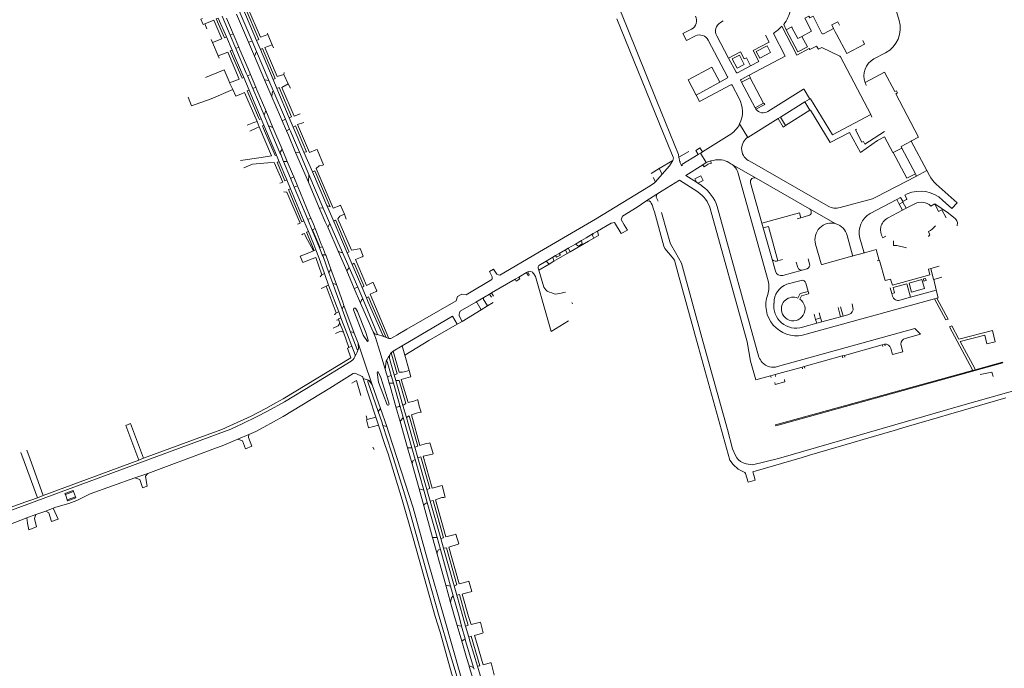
# Model space of a CAD drawing. Extents: x 145000 to 155000, y 457500 to 470000.
# Tile 380 of 548: x 148480 to 148992, y 466973 to 467311. Entities that reach past the tile are written whole.
import ezdxf

# ---------------------------------------------------------------- set-up
doc = ezdxf.new("R2010")
doc.units = 0
doc.header["$LTSCALE"] = 0.2
doc.header["$MEASUREMENT"] = 0
doc.layers.add('kant verharding', color=252, linetype='Continuous', lineweight=0)

msp = doc.modelspace()

# ---------------------------------------------------------------- linework, layer by layer
at = {"layer": 'kant verharding', "lineweight": 0}
for p, q in [((148937.42, 467310.12), (148929.71, 467336.24)), ((148593.92, 467315.2), (148600.7, 467299.27)), ((148602.95, 467299.75), (148595.85, 467316.49)), ((148605.06, 467301.36), (148598.23, 467316.99)), ((148580.77, 467310.31), (148576.01, 467308.36)), ((148584.93, 467300.65), (148580.77, 467310.31)), ((148582.99, 467311.39), (148587.23, 467301.57)), ((148584.97, 467312.3), (148589.16, 467302.44)), ((148587.33, 467311.3), (148589.93, 467305.17)), ((148598.75, 467298.81), (148592.56, 467313.39)), ((148844.39, 467309.03), (148845.91, 467309.85)), ((148576.01, 467308.36), (148577, 467305.7)), ((148589.93, 467305.17), (148590.78, 467303.18)), ((148877.37, 467307.94), (148878.68, 467305.33)), ((148898.38, 467303.34), (148903.29, 467305.98)), ((148904.22, 467304.2), (148903.29, 467305.98)), ((148904.22, 467304.2), (148904.86, 467303)), ((148579.33, 467300.24), (148580.05, 467298.64)), ((148580.05, 467298.64), (148584.93, 467300.65)), ((148587.23, 467301.57), (148590.19, 467294.72)), ((148589.16, 467302.44), (148590.78, 467303.18)), ((148589.16, 467302.44), (148592.11, 467295.51)), ((148590.78, 467303.18), (148593.75, 467296.18)), ((148598.75, 467298.81), (148600.7, 467299.27)), ((148600.7, 467299.27), (148602.98, 467293.92)), ((148604.92, 467295.1), (148602.95, 467299.75)), ((148608.83, 467302.86), (148605.06, 467301.36)), ((148608.83, 467302.86), (148608.58, 467303.51)), ((148611.14, 467297.48), (148608.83, 467302.86)), ((148848.67, 467290.58), (148842.49, 467302.18)), ((148582.98, 467291.64), (148580.05, 467298.64)), ((148593.75, 467296.18), (148592.11, 467295.51)), ((148592.11, 467295.51), (148597.53, 467282.77)), ((148593.75, 467296.18), (148594.29, 467294.91)), ((148594.29, 467294.91), (148598.52, 467284.92)), ((148601.85, 467291.58), (148598.75, 467298.81)), ((148601.85, 467291.58), (148602.98, 467293.92)), ((148602.98, 467293.92), (148609.36, 467278.94)), ((148611.52, 467279.45), (148604.92, 467295.1)), ((148607.26, 467296.03), (148611.14, 467297.48)), ((148613.61, 467280.91), (148607.26, 467296.03)), ((148611.73, 467295.85), (148611.14, 467297.48)), ((148587.9, 467293.57), (148582.98, 467291.64)), ((148583.55, 467290.51), (148582.98, 467291.64)), ((148593.91, 467279.58), (148587.9, 467293.57)), ((148607.14, 467279.21), (148601.85, 467291.58)), ((148848.67, 467290.58), (148852.63, 467283.15)), ((148922.62, 467261.12), (148906.93, 467291.22)), ((148924.33, 467290.12), (148930.41, 467293.3)), ((148576.28, 467280.52), (148586.03, 467284.48)), ((148586.03, 467284.48), (148588.61, 467278.4)), ((148598.52, 467284.92), (148599.77, 467282)), ((148853.3, 467282.94), (148860.09, 467286.54)), ((148588.61, 467278.4), (148588.92, 467277.66)), ((148588.92, 467277.66), (148593.91, 467279.58)), ((148596.27, 467280.41), (148599.01, 467273.92)), ((148597.53, 467282.77), (148598.17, 467281.27)), ((148598.17, 467281.27), (148599.77, 467282)), ((148598.17, 467281.27), (148600.93, 467274.76)), ((148599.77, 467282), (148602.54, 467275.47)), ((148607.14, 467279.21), (148609.36, 467278.94)), ((148610.95, 467270.32), (148607.14, 467279.21)), ((148609.36, 467278.94), (148611.61, 467273.67)), ((148613.5, 467274.74), (148611.52, 467279.45)), ((148617.09, 467282.09), (148613.61, 467280.91)), ((148617.24, 467283.04), (148617.09, 467282.09)), ((148617.09, 467282.09), (148619.34, 467277.21)), ((148855.4, 467277.95), (148854.95, 467278.77)), ((148855.16, 467279.43), (148859.36, 467281.64)), ((148855.4, 467277.95), (148859.84, 467280.33)), ((148859.84, 467280.33), (148866.9, 467267.1)), ((148590.58, 467274.15), (148588.92, 467277.66)), ((148590.58, 467274.15), (148592.08, 467270.77)), ((148599.01, 467273.92), (148605.33, 467258.93)), ((148602.54, 467275.47), (148600.93, 467274.76)), ((148600.93, 467274.76), (148606.86, 467260.78)), ((148602.54, 467275.47), (148603.16, 467274)), ((148603.16, 467274), (148607.73, 467263.21)), ((148611.61, 467273.67), (148617.99, 467258.7)), ((148619.93, 467259.53), (148613.5, 467274.74)), ((148616.04, 467275.33), (148619.34, 467277.21)), ((148622.45, 467260.27), (148616.04, 467275.33)), ((148619.34, 467277.21), (148620.64, 467274.98)), ((148831.78, 467271.33), (148844.06, 467278.07)), ((148850.53, 467276.43), (148854.18, 467269.52)), ((148855.4, 467277.95), (148862.45, 467264.7)), ((148596.71, 467272.65), (148603.21, 467257.61)), ((148615.39, 467259.94), (148610.95, 467270.32)), ((148606.86, 467260.78), (148607.73, 467263.21)), ((148611.45, 467254.43), (148607.73, 467263.21)), ((148866.9, 467267.1), (148862.45, 467264.7)), ((148862.45, 467264.7), (148862.89, 467263.96)), ((148875.62, 467259.84), (148888.38, 467267.77)), ((148878.28, 467255.55), (148891, 467263.52)), ((148891, 467263.52), (148888.38, 467267.77)), ((148605.33, 467258.93), (148606.71, 467255.66)), ((148606.86, 467260.78), (148609.17, 467255.34)), ((148616.24, 467257.96), (148615.39, 467259.94)), ((148616.24, 467257.96), (148617.99, 467258.7)), ((148618.5, 467252.67), (148616.24, 467257.96)), ((148617.99, 467258.7), (148620.16, 467253.61)), ((148622.05, 467254.57), (148619.93, 467259.53)), ((148625.7, 467261.59), (148622.45, 467260.27)), ((148858.64, 467249.27), (148874.38, 467259.06)), ((148874.38, 467259.06), (148875.62, 467259.84)), ((148875.62, 467259.84), (148878.28, 467255.55)), ((148923.29, 467259.84), (148922.62, 467261.12)), ((148601.56, 467257.03), (148598.07, 467255.73)), ((148602.71, 467254.08), (148599.49, 467252.57)), ((148603.21, 467257.61), (148601.56, 467257.03)), ((148602.71, 467254.08), (148604.34, 467254.83)), ((148603.21, 467257.61), (148604.34, 467254.83)), ((148610.77, 467239.65), (148604.34, 467254.83)), ((148613.3, 467240), (148606.71, 467255.66)), ((148611.45, 467254.43), (148609.17, 467255.34)), ((148615.13, 467241.28), (148609.17, 467255.34)), ((148616.22, 467243.14), (148611.45, 467254.43)), ((148618.5, 467252.67), (148620.16, 467253.61)), ((148620.58, 467252.61), (148620.16, 467253.61)), ((148627.55, 467241.69), (148622.05, 467254.57)), ((148624.27, 467255.97), (148627.63, 467256.97)), ((148630.48, 467241.48), (148624.27, 467255.97)), ((148854.42, 467256.28), (148858.64, 467249.27)), ((148619.48, 467250.37), (148618.5, 467252.67)), ((148623.28, 467241.5), (148619.48, 467250.37)), ((148625.29, 467241.58), (148620.58, 467252.61)), ((148835.05, 467241.74), (148849.04, 467250.42)), ((148858.19, 467248.99), (148858.64, 467249.27)), ((148615.13, 467241.28), (148616.22, 467243.14)), ((148618.88, 467236.81), (148616.22, 467243.14)), ((148633.8, 467242.77), (148630.48, 467241.48)), ((148833.05, 467243.32), (148831.64, 467242.39)), ((148934.4, 467241.37), (148938.84, 467243.7)), ((148938.84, 467243.7), (148945.95, 467230.41)), ((148943.72, 467247.3), (148951.84, 467232.06)), ((148605.36, 467238.88), (148594.52, 467237.34)), ((148605.36, 467238.88), (148610.77, 467239.65)), ((148613.3, 467240), (148614.76, 467236.51)), ((148623.28, 467241.5), (148625.29, 467241.58)), ((148629.93, 467225.97), (148623.28, 467241.5)), ((148625.29, 467241.58), (148630.2, 467230.06)), ((148631.98, 467231.33), (148627.55, 467241.69)), ((148822.84, 467239.05), (148828.04, 467242.01)), ((148824.37, 467235.23), (148832.86, 467240.41)), ((148831.64, 467242.39), (148832.86, 467240.41)), ((148832.86, 467240.41), (148833.95, 467241.07)), ((148834.31, 467241.29), (148833.95, 467241.07)), ((148833.95, 467241.07), (148836.99, 467236.19)), ((148835.05, 467241.74), (148834.31, 467241.29)), ((148616.55, 467226.01), (148612.12, 467236.24)), ((148614.76, 467236.51), (148618.63, 467227.25)), ((148618.88, 467236.81), (148617.04, 467236.71)), ((148617.04, 467236.71), (148620.65, 467228.01)), ((148618.88, 467236.81), (148621.57, 467230.4)), ((148642.89, 467212.48), (148633.9, 467233.05)), ((148808.29, 467230.54), (148812.47, 467233.14)), ((148812.47, 467233.14), (148819.58, 467237.19)), ((148814.11, 467230.09), (148812.47, 467233.14)), ((148823.56, 467236.57), (148823.29, 467236.38)), ((148823.93, 467234.94), (148823.29, 467236.38)), ((148835.23, 467235.07), (148826.41, 467229.47)), ((148835.23, 467235.07), (148836.99, 467236.19)), ((148836.99, 467236.19), (148837.36, 467236.42)), ((148839.33, 467237.08), (148840.75, 467237.35)), ((148848.86, 467236.18), (148849.88, 467235.61)), ((148849.88, 467235.61), (148862.97, 467228.1)), ((148900.54, 467213.53), (148859.67, 467236.86)), ((148618.63, 467227.25), (148620.6, 467222.53)), ((148620.65, 467228.01), (148621.01, 467228.16)), ((148620.65, 467228.01), (148622.58, 467223.36)), ((148621.01, 467228.16), (148622.27, 467228.7)), ((148621.57, 467230.4), (148622.27, 467228.7)), ((148622.27, 467228.7), (148624.23, 467224.03)), ((148630.2, 467230.06), (148629.93, 467225.97)), ((148630.2, 467230.06), (148637.67, 467212.52)), ((148639.53, 467213.84), (148631.98, 467231.33)), ((148810.63, 467226.18), (148809.4, 467228.38)), ((148810.63, 467226.18), (148814.11, 467230.09)), ((148826.41, 467229.47), (148831.94, 467225.92)), ((148869.22, 467174.61), (148853.67, 467230.47)), ((148862.97, 467228.1), (148890.77, 467212.2)), ((148945.95, 467230.41), (148946.31, 467229.7)), ((148946.12, 467229.03), (148951.84, 467232.06)), ((148951.84, 467232.06), (148953.28, 467229.38)), ((148620.6, 467222.53), (148627.61, 467205.8)), ((148624.23, 467224.03), (148622.58, 467223.36)), ((148622.58, 467223.36), (148629.55, 467206.57)), ((148624.23, 467224.03), (148630.56, 467208.88)), ((148635.6, 467212.72), (148629.93, 467225.97)), ((148809.83, 467225.41), (148810.63, 467226.18)), ((148814.15, 467221.51), (148823.18, 467227.07)), ((148831.94, 467225.92), (148832.61, 467225.49)), ((148866.03, 467204.68), (148860.14, 467225.71)), ((148625.56, 467204.66), (148618.7, 467220.88)), ((148805.61, 467216.09), (148811.23, 467219.8)), ((148811.23, 467219.8), (148814.15, 467221.51)), ((148922.36, 467209.72), (148936.23, 467217.01)), ((148937.52, 467214.61), (148936.23, 467217.01)), ((148635.6, 467212.72), (148637.67, 467212.52)), ((148643.29, 467205.13), (148639.53, 467213.84)), ((148646.44, 467213.88), (148642.89, 467212.48)), ((148809.58, 467211.99), (148808.84, 467214.18)), ((148842.71, 467213.35), (148864.44, 467134.99)), ((148890.77, 467212.2), (148904.53, 467204.34)), ((148937.52, 467214.61), (148939.39, 467215.62)), ((148939.25, 467211.4), (148937.52, 467214.61)), ((148939.25, 467211.4), (148941.15, 467212.4)), ((148939.39, 467215.62), (148939.42, 467216.06)), ((148941.15, 467212.4), (148939.39, 467215.62)), ((148941.15, 467212.4), (148945.65, 467214.77)), ((148953.89, 467213.59), (148955.98, 467214.67)), ((148629.55, 467206.57), (148631.23, 467207.29)), ((148630.56, 467208.88), (148631.23, 467207.29)), ((148652.39, 467190.66), (148645.29, 467206.85)), ((148648.69, 467209.28), (148649.59, 467206.8)), ((148813.71, 467210.23), (148816.67, 467199.73)), ((148884.34, 467206.96), (148886.27, 467207.48)), ((148886.27, 467207.48), (148890.3, 467208.57)), ((148939.25, 467211.4), (148931.45, 467207.24)), ((148624.27, 467204.1), (148625.56, 467204.66)), ((148627.61, 467205.8), (148629.91, 467200.32)), ((148629.55, 467206.57), (148631.83, 467201.07)), ((148631.99, 467201.15), (148633.46, 467201.82)), ((148633.46, 467201.82), (148634.47, 467199.27)), ((148639.97, 467202.56), (148641.12, 467204.47)), ((148639.97, 467202.56), (148645.36, 467190.13)), ((148641.12, 467204.47), (148647.76, 467189.32)), ((148643.29, 467205.13), (148650.15, 467189.26)), ((148780.37, 467200.53), (148787.45, 467204.68)), ((148866.03, 467204.68), (148866.71, 467202.24)), ((148866.71, 467202.24), (148871.16, 467186.37)), ((148631.83, 467201.07), (148635.67, 467191.8)), ((148632.32, 467200.39), (148631.99, 467201.15)), ((148635.84, 467192.19), (148632.32, 467200.39)), ((148634.47, 467199.27), (148636.65, 467193.77)), ((148774.49, 467197.09), (148772.14, 467195.71)), ((148778.15, 467199.23), (148774.49, 467197.09)), ((148775.81, 467195.33), (148778.48, 467196.86)), ((148780.37, 467200.53), (148778.15, 467199.23)), ((148778.48, 467196.86), (148780.99, 467198.3)), ((148780.99, 467198.3), (148780.37, 467200.53)), ((148792.71, 467199.27), (148796.11, 467201.08)), ((148816.67, 467199.73), (148818.04, 467195)), ((148913.18, 467188.07), (148910.33, 467198.32)), ((148918.98, 467189.69), (148916.96, 467196.86)), ((148635.67, 467191.8), (148637.14, 467188.27)), ((148635.95, 467191.94), (148635.84, 467192.19)), ((148637.2, 467192.41), (148635.95, 467191.94)), ((148636.65, 467193.77), (148637.2, 467192.41)), ((148637.2, 467192.41), (148638.89, 467188.12)), ((148656.34, 467191.38), (148652.39, 467190.66)), ((148763.7, 467190.78), (148765.08, 467191.59)), ((148765.08, 467191.59), (148768.9, 467193.82)), ((148766.12, 467189.78), (148765.08, 467191.59)), ((148766.12, 467189.78), (148775.81, 467195.33)), ((148772.14, 467195.71), (148768.9, 467193.82)), ((148818.04, 467195), (148818.49, 467193.93)), ((148896.78, 467183.53), (148893.95, 467193.76)), ((148627.02, 467188.05), (148630.1, 467189.3)), ((148630.1, 467189.3), (148632.51, 467190.28)), ((148633.71, 467186.78), (148631.44, 467185.9)), ((148636.99, 467177.83), (148633.71, 467186.78)), ((148638.89, 467188.12), (148637.14, 467188.27)), ((148645.36, 467190.13), (148649.86, 467179.78)), ((148647.76, 467189.32), (148651.18, 467181.52)), ((148650.15, 467189.26), (148652.74, 467183.22)), ((148654.37, 467185.73), (148657.98, 467187.19)), ((148757.16, 467186.95), (148753.71, 467184.93)), ((148758.63, 467187.81), (148757.16, 467186.95)), ((148757.63, 467184.85), (148757.16, 467186.95)), ((148757.63, 467184.85), (148764.68, 467188.94)), ((148760.54, 467188.93), (148758.63, 467187.81)), ((148760.54, 467188.93), (148763.7, 467190.78)), ((148763.7, 467190.78), (148764.68, 467188.95)), ((148764.68, 467188.94), (148766.12, 467189.78)), ((148871.16, 467186.37), (148873.05, 467179.61)), ((148912.89, 467187.49), (148897.39, 467183.16)), ((148912.89, 467187.49), (148919.49, 467189.3)), ((148631.44, 467185.9), (148628.45, 467184.75)), ((148649.86, 467179.78), (148651.18, 467181.52)), ((148651.18, 467181.52), (148655.6, 467171.45)), ((148652.74, 467183.22), (148653.68, 467183.88)), ((148657.76, 467171.46), (148652.74, 467183.22)), ((148660.17, 467172.29), (148654.37, 467185.73)), ((148753.71, 467184.93), (148749.87, 467182.69)), ((148755.28, 467183.42), (148749.92, 467180.24)), ((148753.71, 467184.93), (148755.28, 467183.42)), ((148755.28, 467183.42), (148757.63, 467184.85)), ((148873.6, 467184.94), (148874.31, 467185.14)), ((148874.31, 467185.14), (148876.7, 467185.79)), ((148883.84, 467184.35), (148884.62, 467181.63)), ((148890.09, 467186.08), (148890.84, 467183.45)), ((148927, 467185.32), (148925.92, 467185.04)), ((148952.72, 467180.74), (148953.93, 467181.13)), ((148953.93, 467181.13), (148958.28, 467182.25)), ((148636.99, 467177.83), (148638.26, 467178.42)), ((148640.58, 467178.88), (148641.55, 467180.79)), ((148640.58, 467178.88), (148642.61, 467173.27)), ((148641.55, 467180.79), (148644.48, 467172.68)), ((148653.8, 467170.72), (148649.86, 467179.78)), ((148737.58, 467175.53), (148739.47, 467176.63)), ((148739.47, 467176.63), (148743.48, 467178.97)), ((148743.48, 467178.97), (148744.13, 467179.35)), ((148743.48, 467178.97), (148744.44, 467177.33)), ((148745.03, 467177.68), (148744.13, 467179.35)), ((148876.86, 467177.46), (148886.99, 467180.28)), ((148889.49, 467180.97), (148886.99, 467180.28)), ((148959.72, 467176.54), (148955.42, 467175.44)), ((148637.81, 467171.28), (148636.57, 467170.66)), ((148639.15, 467171.96), (148637.81, 467171.28)), ((148640.46, 467172.47), (148639.15, 467171.96)), ((148644.34, 467157.95), (148639.15, 467171.96)), ((148640.46, 467172.47), (148645.69, 467158.55)), ((148644.48, 467172.68), (148642.61, 467173.27)), ((148653.8, 467170.72), (148655.6, 467171.45)), ((148655.6, 467171.45), (148658.26, 467165.33)), ((148657.76, 467171.46), (148660.16, 467165.83)), ((148663.28, 467173.74), (148660.17, 467172.29)), ((148725.31, 467168.36), (148737.58, 467175.53)), ((148879.04, 467172.86), (148886.44, 467174.92)), ((148888.88, 467173.52), (148890.1, 467169.14)), ((148932.79, 467171.07), (148933.63, 467168.1)), ((148657.11, 467163.1), (148653.8, 467170.72)), ((148661.18, 467166.3), (148660.16, 467165.83)), ((148665.14, 467169.2), (148662, 467167.72)), ((148662, 467167.72), (148671.78, 467144.72)), ((148709.74, 467167.78), (148707.49, 467166.43)), ((148717.16, 467163.6), (148721.3, 467166.02)), ((148721.3, 467166.02), (148724.27, 467167.75)), ((148724.27, 467167.75), (148725.31, 467168.36)), ((148724.27, 467167.75), (148725.23, 467166.11)), ((148726.26, 467166.72), (148725.31, 467168.36)), ((148884.7, 467165.68), (148885.95, 467167.99)), ((148886.54, 467166.8), (148885.7, 467165.14)), ((148885.95, 467167.99), (148890.1, 467169.14)), ((148886.54, 467166.8), (148890.28, 467167.83)), ((148890.1, 467169.14), (148890.43, 467167.93)), ((148934.04, 467166.61), (148933.63, 467168.1)), ((148943.35, 467166.09), (148937.73, 467164.53)), ((148956.73, 467169.8), (148943.35, 467166.09)), ((148955.82, 467165.32), (148957.12, 467165.68)), ((148957.12, 467165.68), (148963.03, 467154.68)), ((148647.5, 467159.96), (148648.39, 467161.9)), ((148648.39, 467161.9), (148653.77, 467147.52)), ((148663.63, 467148.12), (148657.11, 467163.1)), ((148658.26, 467165.33), (148665.93, 467146.8)), ((148708.99, 467158.83), (148717.16, 467163.6)), ((148723.14, 467161.6), (148719.91, 467159.63)), ((148721.78, 467163.9), (148723.14, 467161.6)), ((148726.12, 467163.41), (148723.14, 467161.6)), ((148766.98, 467163.38), (148767.35, 467162.72)), ((148955.82, 467165.32), (148887.19, 467146.31)), ((148888.28, 467161.49), (148888.28, 467161.43)), ((148905.63, 467160.75), (148906.98, 467156.01)), ((148906.91, 467161.11), (148908.25, 467156.36)), ((148913.41, 467160.84), (148912.92, 467162.78)), ((148961.69, 467154.31), (148955.82, 467165.32)), ((148643.46, 467157.12), (148643.42, 467157.1)), ((148645.69, 467158.55), (148644.34, 467157.95)), ((148646.89, 467155.38), (148645.55, 467154.82)), ((148646.89, 467155.38), (148645.69, 467158.55)), ((148647.5, 467159.96), (148651.92, 467148.02)), ((148678.77, 467140.8), (148704.94, 467156.22)), ((148704.94, 467156.22), (148707.44, 467152.09)), ((148719.91, 467159.63), (148709.99, 467153.59)), ((148893.2, 467157.3), (148893.96, 467154.62)), ((148893.96, 467154.62), (148896.58, 467155.44)), ((148895.84, 467158.03), (148896.58, 467155.44)), ((148896.58, 467155.44), (148897.18, 467153.3)), ((148897.18, 467153.3), (148906.98, 467156.01)), ((148906.98, 467156.01), (148908.25, 467156.36)), ((148908.25, 467156.36), (148911.21, 467157.18)), ((148645.75, 467154.28), (148645.55, 467154.82)), ((148646.33, 467152.68), (148645.75, 467154.28)), ((148648.12, 467147.94), (148646.33, 467152.68)), ((148707.44, 467152.09), (148709.99, 467153.59)), ((148894.55, 467152.56), (148887.09, 467150.49)), ((148893.96, 467154.62), (148894.55, 467152.56)), ((148894.55, 467152.56), (148897.18, 467153.3)), ((148961.69, 467154.31), (148963.03, 467154.68)), ((148964.9, 467151.18), (148963.59, 467150.79)), ((148648.12, 467147.94), (148651.03, 467139.95)), ((148653.77, 467147.52), (148655.75, 467142.21)), ((148669.13, 467145.62), (148665.93, 467146.8)), ((148670.48, 467145.12), (148669.13, 467145.62)), ((148681.22, 467149.5), (148676.4, 467146.71)), ((148874.13, 467130.04), (148945.52, 467149.83)), ((148948.58, 467146.83), (148940.6, 467144.66)), ((148945.52, 467149.83), (148948.58, 467146.83)), ((148651.03, 467139.95), (148652.58, 467140.59)), ((148654.33, 467136.23), (148652.58, 467140.59)), ((148655.75, 467142.21), (148658.93, 467132.94)), ((148674.11, 467138.04), (148678.77, 467140.8)), ((148678.77, 467140.8), (148680.11, 467136.07)), ((148928.67, 467141.4), (148908.92, 467135.9)), ((148928.67, 467141.4), (148929.83, 467141.7)), ((148928.67, 467141.4), (148928.93, 467140.46)), ((148929.83, 467141.7), (148930.08, 467140.78)), ((148667.09, 467137.86), (148669.96, 467128.63)), ((148674.11, 467138.04), (148673.08, 467137.16)), ((148673.08, 467137.16), (148676.19, 467126.3)), ((148674.11, 467138.04), (148677.21, 467127.16)), ((148680.11, 467136.07), (148682.41, 467128.01)), ((148888.04, 467130.11), (148907.75, 467135.58)), ((148907.75, 467135.58), (148908.92, 467135.9)), ((148907.75, 467135.58), (148908.05, 467134.65)), ((148908.92, 467135.9), (148909.21, 467134.97)), ((148658.93, 467132.94), (148663.18, 467120.57)), ((148872.82, 467125.88), (148886.88, 467129.78)), ((148886.88, 467129.78), (148888.04, 467130.11)), ((148886.88, 467129.78), (148887.16, 467128.85)), ((148888.04, 467130.11), (148888.32, 467129.18)), ((148669.96, 467128.63), (148670.47, 467126.82)), ((148670.47, 467126.82), (148671.05, 467124.8)), ((148671.05, 467124.8), (148673.07, 467125.39)), ((148671.05, 467124.8), (148672.02, 467121.38)), ((148673.07, 467125.39), (148674.18, 467121.45)), ((148674.58, 467125.83), (148676.19, 467126.3)), ((148674.58, 467125.83), (148675.46, 467122.73)), ((148678.29, 467123.4), (148683.13, 467124.7)), ((148870.51, 467125.24), (148872.82, 467125.88)), ((148870.51, 467125.24), (148870.76, 467124.3)), ((148872.82, 467125.88), (148873.07, 467124.94)), ((148975.69, 467128.08), (148976.93, 467128.42)), ((148975.69, 467128.08), (148975.8, 467127.68)), ((148975.8, 467127.68), (148977.05, 467128.03)), ((148976.93, 467128.42), (148977.05, 467128.03)), ((148985.84, 467126.57), (148986.33, 467124.86)), ((148655, 467122.85), (148652.61, 467121.5)), ((148657.18, 467115.09), (148655, 467122.85)), ((148658.38, 467123.87), (148661.28, 467123.02)), ((148665.09, 467103.8), (148658.38, 467123.87)), ((148663.18, 467120.57), (148667.45, 467108.22)), ((148672.02, 467121.38), (148674.18, 467121.45)), ((148672.02, 467121.38), (148672.47, 467119.8)), ((148672.47, 467119.8), (148675.51, 467109.1)), ((148674.18, 467121.45), (148677.48, 467109.79)), ((148675.46, 467122.73), (148677.2, 467122.79)), ((148675.46, 467122.73), (148679.15, 467109.8)), ((148677.2, 467122.79), (148680.62, 467110.79)), ((148681.82, 467111.31), (148678.29, 467123.4)), ((148671.45, 467109.98), (148671.19, 467109.91)), ((148677.48, 467109.79), (148679.24, 467103.58)), ((148679.15, 467109.8), (148680.62, 467110.79)), ((148679.15, 467109.8), (148680.92, 467103.62)), ((148992.96, 467113.74), (148969.81, 467107.01)), ((148660.03, 467104.4), (148660.56, 467102.52)), ((148667.45, 467108.22), (148666.26, 467106.6)), ((148667.45, 467108.22), (148670.7, 467098.79)), ((148675.51, 467109.1), (148677.68, 467101.48)), ((148680.92, 467103.62), (148682.46, 467104.36)), ((148682.46, 467104.36), (148686.87, 467088.7)), ((148687.98, 467089.03), (148683.56, 467105)), ((148969.81, 467107.01), (148963.15, 467105.07)), ((148665.09, 467103.8), (148660.56, 467102.52)), ((148666.41, 467099.6), (148661.16, 467098.22)), ((148666.41, 467099.6), (148665.09, 467103.8)), ((148666.41, 467099.6), (148669.96, 467089.07)), ((148670.7, 467098.79), (148668.75, 467099.33)), ((148677.68, 467101.48), (148679.24, 467103.58)), ((148677.68, 467101.48), (148681.58, 467087.79)), ((148679.24, 467103.58), (148683.69, 467087.86)), ((148680.92, 467103.62), (148685.32, 467088.19)), ((148598.94, 467094.64), (148593.17, 467092.21)), ((148934.82, 467096.79), (148918.71, 467092.07)), ((148941.18, 467098.65), (148934.82, 467096.79)), ((148914.05, 467090.71), (148890.83, 467083.91)), ((148918.71, 467092.07), (148914.05, 467090.71)), ((148482.01, 467080.69), (148480.3, 467085.39)), ((148483.37, 467086.54), (148485.08, 467081.84)), ((148597.14, 467087.23), (148600.44, 467088.71)), ((148663.51, 467088.19), (148664.22, 467086.93)), ((148681.58, 467087.79), (148683.69, 467087.86)), ((148681.58, 467087.79), (148683.93, 467079.5)), ((148683.69, 467087.86), (148685.43, 467081.71)), ((148685.32, 467088.19), (148686.87, 467088.7)), ((148685.32, 467088.19), (148686.93, 467082.55)), ((148689.65, 467083.37), (148694.54, 467084.55)), ((148890.83, 467083.91), (148886.9, 467082.76)), ((148488.86, 467061.77), (148482.01, 467080.69)), ((148485.08, 467081.84), (148491.94, 467063.02)), ((148491.94, 467063.02), (148541.68, 467081.38)), ((148541.68, 467081.38), (148544.1, 467082.34)), ((148683.93, 467079.5), (148687.54, 467066.44)), ((148685.43, 467081.71), (148689.95, 467065.75)), ((148686.93, 467082.55), (148688.47, 467083.03)), ((148686.93, 467082.55), (148691.62, 467066.11)), ((148688.47, 467083.03), (148693.12, 467066.54)), ((148694.43, 467066.85), (148689.65, 467083.37)), ((148539.65, 467072.1), (148546.26, 467074.5)), ((148861.73, 467073.61), (148862.55, 467070.94)), ((148516.26, 467063.93), (148539.65, 467072.1)), ((148862.55, 467070.94), (148858.9, 467069.94)), ((148503.43, 467063.47), (148507.65, 467065.03)), ((148503.43, 467063.47), (148504.42, 467060.8)), ((148508.64, 467062.35), (148507.65, 467065.03)), ((148687.54, 467066.44), (148689.95, 467065.75)), ((148687.54, 467066.44), (148690, 467057.58)), ((148689.95, 467065.75), (148691.77, 467059.33)), ((148691.62, 467066.11), (148693.12, 467066.54)), ((148691.62, 467066.11), (148693.36, 467059.96)), ((148698.88, 467067.96), (148694.43, 467066.85)), ((148491.94, 467063.02), (148488.86, 467061.77)), ((148504.42, 467060.8), (148508.64, 467062.35)), ((148691.77, 467059.33), (148696.89, 467041.09)), ((148694.87, 467060.35), (148693.36, 467059.96)), ((148693.36, 467059.96), (148698.85, 467040.53)), ((148694.87, 467060.35), (148700.31, 467040.88)), ((148701.46, 467041.43), (148696.1, 467060.79)), ((148483.29, 467051.3), (148488.04, 467053.06)), ((148488.04, 467053.06), (148493.19, 467054.91)), ((148493.19, 467054.91), (148497.12, 467056.42)), ((148497.12, 467056.42), (148498.39, 467056.9)), ((148499.58, 467050.59), (148497.12, 467056.42)), ((148690, 467057.58), (148694.57, 467041.07)), ((148452.28, 467039.71), (148483.29, 467051.3)), ((148483.29, 467051.3), (148483.78, 467048.63)), ((148483.78, 467048.63), (148484.42, 467045.2)), ((148496.24, 467049.4), (148499.58, 467050.59)), ((148488.44, 467046.64), (148484.42, 467045.2)), ((148706.31, 467042.74), (148701.46, 467041.43)), ((148694.57, 467041.07), (148696.89, 467041.09)), ((148694.57, 467041.07), (148696.94, 467032.51)), ((148696.89, 467041.09), (148698.64, 467034.83)), ((148698.85, 467040.53), (148700.31, 467040.88)), ((148698.85, 467040.53), (148700.24, 467035.62)), ((148702.98, 467036.17), (148707.94, 467037.68)), ((148696.94, 467032.51), (148701.42, 467016.3)), ((148698.64, 467034.83), (148703.96, 467015.77)), ((148700.24, 467035.62), (148701.74, 467035.78)), ((148700.24, 467035.62), (148705.8, 467015.93)), ((148701.74, 467035.78), (148707.12, 467016.53)), ((148708.39, 467017.03), (148702.98, 467036.17)), ((148713.08, 467018.3), (148708.39, 467017.03)), ((148703.96, 467015.77), (148701.42, 467016.3)), ((148701.42, 467016.3), (148703.9, 467007.36)), ((148703.96, 467015.77), (148705.37, 467010.71)), ((148705.8, 467015.93), (148707.12, 467016.53)), ((148705.8, 467015.93), (148707.16, 467011.09)), ((148707.16, 467011.09), (148708.56, 467011.4)), ((148718.75, 466996.97), (148714.6, 466995.86)), ((148707.34, 466995.29), (148709.7, 466994.99)), ((148709.74, 466987.11), (148707.34, 466995.29)), ((148709.7, 466994.99), (148711.48, 466988.33)), ((148713.06, 466995.44), (148711.73, 466995.04)), ((148713.38, 466989.31), (148711.73, 466995.04)), ((148709.74, 466987.11), (148711.48, 466988.33)), ((148710.42, 466984.79), (148709.74, 466987.11)), ((148711.87, 466986.91), (148715.9, 466973.51)), ((148714.7, 466989.73), (148713.38, 466989.31)), ((148716.34, 466990.19), (148720.48, 466991.35)), ((148713.55, 466974.36), (148715.9, 466973.51)), ((148713.65, 466974.01), (148713.55, 466974.36)), ((148716.27, 466965.51), (148713.65, 466974.01)), ((148715.9, 466973.51), (148716.16, 466972.64)), ((148719.91, 466967.81), (148717.92, 466974.1)), ((148722.88, 466975.37), (148720.89, 466974.83)), ((148724.58, 466975.84), (148722.88, 466975.37)), ((148724.74, 466975.88), (148724.58, 466975.84))]:
    msp.add_line(p, q, dxfattribs=at)
at = {"layer": 'kant verharding', "lineweight": 0, "flags": 128}
for points in [[(148848.48, 467522.53), (148825.96, 467508.39), (148817.61, 467503.18), (148812.74, 467500), (148741.3, 467455.31), (148739.9, 467453.99), (148738.75, 467452.61), (148738.2, 467451.08), (148738.15, 467449.86), (148738.4, 467447.91), (148745.53, 467430.49), (148767.52, 467376.02), (148795.89, 467306.43), (148811.33, 467268.22), (148822.63, 467240.43), (148822.84, 467239.05)], [(148602.95, 467299.75), (148604.06, 467300.19), (148596.94, 467316.91), (148595.85, 467316.49)], [(148576.01, 467308.36), (148575.2, 467308.03), (148573.95, 467310.73), (148574.87, 467311.12)], [(148582.99, 467311.39), (148581.95, 467310.91), (148586.26, 467301.13), (148587.23, 467301.57)], [(148819.58, 467237.19), (148819.66, 467237.32), (148819.81, 467237.9), (148819.91, 467238.65), (148819.88, 467239.07), (148814.63, 467251.61), (148790.54, 467310.96)], [(148886.84, 467301.86), (148891.9, 467304.57), (148888.41, 467311.34), (148890.5, 467312.44), (148890.94, 467311.53), (148892.65, 467312.4), (148896.97, 467303.73)], [(148903.29, 467305.98), (148902.33, 467307.8), (148905.48, 467309.48), (148906.43, 467307.65)], [(148829.34, 467305.6), (148824.87, 467303.26), (148826.75, 467299.7), (148831.36, 467302.13)], [(148876.29, 467307.11), (148884.22, 467292.13), (148890.62, 467295.5)], [(148878.68, 467305.33), (148881.55, 467306.88), (148881.73, 467306.51), (148881.59, 467306.43), (148884.64, 467300.7), (148886.84, 467301.86)], [(148886.84, 467301.86), (148889.71, 467296.45), (148884.75, 467293.84), (148878.68, 467305.33)], [(148838.09, 467299.82), (148848.17, 467280.82), (148848.24, 467280.56), (148848.15, 467280.31), (148844.06, 467278.07)], [(148859.36, 467281.64), (148878.17, 467291.51), (148871.95, 467303.42)], [(148867.87, 467302.44), (148869.71, 467298.91), (148861.4, 467294.49), (148864.38, 467288.81), (148860.09, 467286.54)], [(148904.86, 467303), (148910.2, 467292.95), (148919.48, 467297.84), (148918.55, 467299.62)], [(148590.19, 467294.72), (148589.28, 467294.35), (148595.43, 467280.03), (148596.27, 467280.41)], [(148590.19, 467294.72), (148591.86, 467290.86), (148596.27, 467280.41)], [(148611.52, 467279.45), (148612.69, 467279.95), (148606.02, 467295.61), (148604.92, 467295.1)], [(148848.67, 467290.58), (148854.79, 467293.85), (148856.77, 467290.11), (148857.92, 467290.68), (148860.09, 467286.54)], [(148870.55, 467293.48), (148868.71, 467296.96), (148863.09, 467293.97), (148864.94, 467290.47), (148870.55, 467293.48)], [(148906.93, 467291.22), (148906.62, 467291.62), (148897.19, 467296), (148895.38, 467295.12), (148894.45, 467296.82), (148890.88, 467295.03), (148890.62, 467295.5)], [(148856.82, 467287.26), (148853.08, 467285.27), (148850.54, 467290.14), (148854.29, 467292.14), (148856.82, 467287.26)], [(148844.06, 467278.07), (148839.88, 467285.8), (148827.7, 467279.27), (148831.78, 467271.33)], [(148859.36, 467281.64), (148859.91, 467280.6), (148859.84, 467280.33)], [(148919.67, 467277.83), (148929.86, 467283.19), (148935.13, 467273.11), (148936, 467273.56), (148936.62, 467272.39), (148935.76, 467271.92), (148947.53, 467249.47), (148943.83, 467247.51), (148943.72, 467247.3)], [(148567.27, 467270.27), (148569.1, 467265.63), (148579.33, 467269.39), (148590.58, 467274.15)], [(148599.01, 467273.92), (148598.03, 467273.5), (148604.03, 467259.65)], [(148610.95, 467270.32), (148611.02, 467272.21), (148611.17, 467273.01), (148611.61, 467273.67)], [(148619.93, 467259.53), (148621.17, 467260.05), (148614.68, 467275.28), (148613.5, 467274.74)], [(148831.78, 467271.33), (148833.59, 467267.92), (148849.86, 467276.62)], [(148890.87, 467269.42), (148890.84, 467269.6), (148887.92, 467274.29), (148887.76, 467274.41), (148887.57, 467274.36), (148869.13, 467262.83)], [(148919.67, 467277.83), (148919.95, 467277.13), (148920.27, 467276.45), (148920.45, 467276.54)], [(148592.08, 467270.77), (148595.06, 467272.02), (148596.71, 467272.65)], [(148888.38, 467267.77), (148890.75, 467269.26), (148890.87, 467269.42)], [(148922.62, 467261.12), (148902.73, 467250.68), (148891.25, 467269.34), (148890.87, 467269.42)], [(148862.89, 467263.96), (148867.46, 467266.44), (148867.14, 467267), (148866.9, 467267.1)], [(148934.4, 467241.37), (148934.13, 467241.45), (148929.78, 467249.56), (148926.15, 467247.6), (148917.24, 467241.41), (148911.67, 467251.84), (148901.59, 467246.56), (148891.23, 467263.41), (148891, 467263.52)], [(148604.03, 467259.65), (148604.48, 467258.55), (148605.33, 467258.93)], [(148874.38, 467259.06), (148877.1, 467254.66), (148878.18, 467255.3), (148878.28, 467255.55)], [(148606.58, 467253.98), (148606.02, 467255.35), (148606.71, 467255.66)], [(148606.58, 467253.98), (148612.62, 467239.89), (148613.3, 467240)], [(148627.55, 467241.69), (148628.95, 467241.79), (148623.21, 467255.24), (148622.05, 467254.57)], [(148929.79, 467252.34), (148921.99, 467247.39), (148919.62, 467245.72), (148918.82, 467247.18), (148918.1, 467246.83), (148914.69, 467253.28), (148915.28, 467253.6)], [(148637.42, 467234.87), (148637.85, 467234.95), (148634.48, 467243.03), (148633.8, 467242.77)], [(148835.05, 467241.74), (148833.76, 467243.79), (148833.05, 467243.32)], [(148938.84, 467243.7), (148938.43, 467244.51), (148943.72, 467247.3)], [(148617.04, 467236.71), (148615.52, 467240.36), (148615.13, 467241.28)], [(148823.29, 467236.38), (148823.21, 467236.57), (148822.84, 467239.05)], [(148934.4, 467241.37), (148941.47, 467228.05), (148945.95, 467230.41)], [(148606.76, 467235.92), (148600.82, 467235.29), (148596.23, 467233.45)], [(148612.12, 467236.24), (148608.87, 467236.14), (148606.74, 467235.92)], [(148614.76, 467236.51), (148613.62, 467236.4), (148617.6, 467226.77), (148618.63, 467227.25)], [(148633.9, 467233.05), (148635.6, 467234.55), (148637.42, 467234.87)], [(148814.11, 467230.09), (148817.93, 467234.52), (148819.58, 467237.19)], [(148824.59, 467234.87), (148824.11, 467234.52), (148823.93, 467234.94)], [(148835.23, 467235.07), (148835.89, 467233.98), (148838.05, 467235.3)], [(148837.36, 467236.42), (148837.42, 467236.46), (148837.82, 467236.61), (148839.33, 467237.08)], [(148838.05, 467235.3), (148838.3, 467235.45), (148839.57, 467235.73), (148839.33, 467237.08)], [(148639.53, 467213.84), (148641.18, 467213.16), (148633.2, 467231.82), (148631.98, 467231.33)], [(148831.94, 467225.92), (148831.05, 467227.7), (148834.24, 467229.34), (148835.36, 467226.79), (148832.61, 467225.49)], [(148946.12, 467229.03), (148925.73, 467218.28), (148924.67, 467217.79), (148923.55, 467217.38), (148906.67, 467212.77)], [(148615.13, 467225.53), (148615.77, 467225.66), (148616.55, 467226.01)], [(148620.6, 467222.53), (148619.53, 467222.18), (148626.51, 467205.37), (148627.61, 467205.8)], [(148726.29, 467180.8), (148727.97, 467178.2), (148728.84, 467177.73), (148729.62, 467177.65), (148752.25, 467190.95), (148779.33, 467206.78), (148806.98, 467223.53), (148809.83, 467225.41)], [(148823.18, 467227.07), (148832.66, 467220.99), (148832.86, 467220.84)], [(148832.61, 467225.49), (148834.33, 467224.38), (148834.94, 467223.96)], [(148956.63, 467225.04), (148967.57, 467215.23), (148964.91, 467212.22), (148959.95, 467216.69)], [(148618.7, 467220.88), (148618.3, 467220.85), (148617.18, 467220.9)], [(148811.94, 467216.06), (148811.41, 467217.12), (148811.01, 467218.27), (148811.23, 467219.8)], [(148936.23, 467217.01), (148938.23, 467218.05), (148939.31, 467216.11), (148939.42, 467216.06)], [(148941.29, 467216.95), (148939.64, 467216.1), (148939.42, 467216.06)], [(148941.68, 467219.88), (148940.42, 467219.2), (148941.4, 467217.34), (148941.42, 467217.12), (148941.29, 467216.95)], [(148635.6, 467212.72), (148638.73, 467205.41), (148639.97, 467202.56)], [(148637.67, 467212.52), (148640.42, 467206.08), (148641.12, 467204.47)], [(148648.69, 467209.28), (148647.91, 467211.28), (148646.71, 467213.98), (148646.44, 467213.88)], [(148793.41, 467208.36), (148800.98, 467212.97), (148805.61, 467216.09)], [(148808.84, 467214.18), (148808.81, 467214.27), (148808.28, 467215.15), (148807.96, 467215.72), (148807.38, 467216.22), (148805.61, 467216.09)], [(148858.9, 467069.94), (148857.48, 467074.42), (148857.17, 467074.92), (148853.56, 467076.71), (148851.03, 467079.16), (148849.35, 467081.4), (148832.9, 467140.73), (148822.35, 467178.39), (148820.52, 467185.44), (148819.27, 467187.02), (148815.52, 467191.57), (148814.96, 467192.7), (148810.04, 467210.64), (148809.58, 467211.99)], [(148870.51, 467125.24), (148862.83, 467123.11), (148860.13, 467132.8), (148858.36, 467142.88), (148839.14, 467212.31)], [(148955.98, 467214.67), (148963.08, 467209.9), (148966.71, 467206.92), (148967.13, 467206.45), (148967.51, 467205.85), (148967.78, 467205.02), (148967.71, 467203.21)], [(148955.98, 467214.67), (148958.01, 467210.65), (148959.66, 467211.52), (148961.84, 467207.36)], [(148631.23, 467207.29), (148632.53, 467204.17), (148633.46, 467201.82)], [(148645.29, 467206.85), (148646.24, 467208.38), (148648.69, 467209.28)], [(148796.11, 467201.08), (148794.31, 467203.83), (148792.76, 467206.63), (148793.41, 467208.36)], [(148866.03, 467204.68), (148885.57, 467210.01), (148886.27, 467207.48)], [(148650.85, 467190.51), (148644.22, 467206.04), (148644.03, 467206.14), (148643.37, 467205.99), (148643.25, 467205.43), (148643.29, 467205.13)], [(148787.45, 467204.68), (148789.28, 467205), (148792.71, 467199.27)], [(148866.71, 467202.24), (148869.41, 467202.97), (148874.31, 467185.14)], [(148627.83, 467199.21), (148626.93, 467198.86), (148626.53, 467198.56)], [(148632.51, 467190.28), (148628.48, 467197.83), (148627.83, 467199.21)], [(148629.91, 467200.32), (148628.94, 467199.97), (148632.98, 467190.49), (148633.82, 467190.87)], [(148629.91, 467200.32), (148632.76, 467193.53), (148633.82, 467190.87)], [(148778.15, 467199.23), (148777.76, 467198.31), (148778.48, 467196.86)], [(148928.98, 467197.05), (148930.49, 467197.86)], [(148952.67, 467200.31), (148953.45, 467198.36), (148953.04, 467198.2), (148952.8, 467197.76)], [(148657.98, 467187.19), (148658.52, 467187.41), (148656.94, 467191.49), (148656.34, 467191.38)], [(148768.9, 467193.82), (148770.53, 467192.7), (148772.45, 467193.87), (148772.14, 467195.71)], [(148818.49, 467193.93), (148820.94, 467189.42), (148824.1, 467183.84), (148835.28, 467143.23), (148848.04, 467097.36), (148850.72, 467087.33), (148852.32, 467083.8), (148852.92, 467082.65), (148853.77, 467081.5), (148854.87, 467080.7), (148856.2, 467080.03), (148857.72, 467079.38), (148861.17, 467078.85), (148874.7, 467082.16), (148969.4, 467109.55), (149026.52, 467125.74)], [(148934.52, 467195.47), (148934.55, 467192.99), (148935.21, 467192.99), (148936.22, 467193.1), (148941.29, 467191.86)], [(148628.45, 467184.75), (148627.08, 467184.22), (148625.66, 467187.5), (148627.02, 467188.05)], [(148633.82, 467190.87), (148635.41, 467186.88), (148638.26, 467178.42)], [(148637.14, 467188.27), (148637.56, 467187.25), (148640.58, 467178.88)], [(148638.89, 467188.12), (148639.09, 467187.63), (148641.55, 467180.79)], [(148650.85, 467190.51), (148651.22, 467189.73), (148650.15, 467189.26)], [(148758.63, 467187.81), (148759.14, 467186.9), (148761.09, 467188), (148760.54, 467188.93)], [(148927, 467185.32), (148925.44, 467190.97), (148919.49, 467189.3)], [(148657.76, 467171.46), (148658.11, 467171.41), (148658.73, 467171.67), (148658.72, 467172.07), (148653.68, 467183.88)], [(148749.87, 467182.69), (148749.52, 467181.96), (148749.6, 467181.24), (148749.92, 467180.24)], [(148952.72, 467180.74), (148953.44, 467177.84), (148933.91, 467172.42), (148933.02, 467175.54), (148930.12, 467174.77), (148927.18, 467185.18), (148927, 467185.32)], [(148953.93, 467181.13), (148955.34, 467175.42), (148955.42, 467175.44)], [(148636.06, 467176.77), (148636.64, 467177.37), (148636.99, 467177.83)], [(148638.26, 467178.42), (148638.57, 467177.52), (148640.46, 467172.47)], [(148712.98, 467167.98), (148725.34, 467175.27), (148725.59, 467175.67), (148725.64, 467176.1), (148725.57, 467176.72), (148724.54, 467178.88)], [(148724.54, 467178.88), (148724.24, 467179.53), (148726.29, 467180.8)], [(148737.58, 467175.53), (148738.11, 467174.57), (148740, 467175.66), (148739.47, 467176.63)], [(148744.13, 467179.35), (148744.8, 467179.66), (148745.67, 467179.53), (148746.5, 467179.11), (148746.85, 467178.7)], [(148765.4, 467153.93), (148756.33, 467148.38), (148753.85, 467156.82), (148748.12, 467176.91), (148747.2, 467178.31), (148746.85, 467178.7)], [(148749.92, 467180.24), (148752.45, 467171.43), (148753.55, 467170.03), (148754.28, 467169.35), (148755.43, 467168.8), (148756.63, 467168.35), (148757.9, 467167.95), (148758.63, 467167.8), (148761.48, 467168.18), (148762.88, 467168.53), (148763.7, 467168.82)], [(148951.45, 467174.89), (148951.15, 467175.94), (148950.08, 467175.63), (148950.37, 467174.57), (148951.45, 467174.89)], [(148642.61, 467173.27), (148643.84, 467169.84), (148647.5, 467159.96)], [(148644.48, 467172.68), (148647.8, 467163.48), (148648.39, 467161.9)], [(148665.14, 467169.2), (148665.55, 467169.4), (148664.75, 467171.3), (148663.57, 467173.87), (148663.28, 467173.74)], [(148943.35, 467166.09), (148941.38, 467173.13), (148934.28, 467171.16), (148935.03, 467168.5), (148933.63, 467168.1)], [(148950.66, 467170.59), (148949.33, 467175.39), (148942.59, 467173.51), (148943.92, 467168.73), (148950.66, 467170.59)], [(148955.42, 467175.44), (148956.77, 467170.01), (148956.73, 467169.8)], [(148669.13, 467145.62), (148668.76, 467146.1), (148668.53, 467146.8), (148661.12, 467163.56), (148660.16, 467165.83)], [(148670.48, 467145.12), (148662.4, 467163.44), (148661.18, 467166.3)], [(148707.49, 467166.43), (148706.81, 467164.33), (148681.22, 467149.5)], [(148709.74, 467167.78), (148712.01, 467167.41), (148712.98, 467167.98)], [(148721.3, 467166.02), (148721.16, 467165.53), (148721.12, 467165.03), (148721.78, 467163.9)], [(148956.73, 467169.8), (148957.81, 467165.87), (148957.12, 467165.68)], [(148657.11, 467163.1), (148657.15, 467163.66), (148657.55, 467164.61), (148658.26, 467165.33)], [(148719.91, 467159.63), (148717.71, 467163.29), (148717.16, 467163.6)], [(148644.34, 467157.95), (148644.17, 467157.62), (148643.8, 467157.32), (148643.46, 467157.12)], [(148646.89, 467155.38), (148650.2, 467146.57), (148652.58, 467140.59)], [(148653.75, 467160.4), (148653.57, 467160.33), (148653.35, 467159.96), (148653.35, 467159.55), (148658.43, 467146.39), (148660.63, 467143.14), (148660.8, 467143.22)], [(148655.42, 467158.63), (148654.45, 467160.43), (148654.05, 467160.51), (148653.75, 467160.4)], [(148660.8, 467143.22), (148661.03, 467143.32), (148661.03, 467143.72), (148659.83, 467147.72), (148655.42, 467158.63)], [(148709.99, 467153.59), (148708.36, 467156.52), (148708.34, 467157.35), (148708.51, 467158.02), (148708.99, 467158.83)], [(148646.33, 467152.68), (148645.43, 467151.21), (148642.85, 467150.06)], [(148644.5, 467154.27), (148644.95, 467154.4), (148645.75, 467154.28)], [(148707.44, 467152.09), (148692.63, 467143.59), (148680.11, 467136.07)], [(148975.69, 467128.08), (148975.6, 467128.39), (148963.59, 467150.79)], [(148964.9, 467151.18), (148968.53, 467144.4), (148986.07, 467148.82), (148987.5, 467142.96), (148983.1, 467141.85), (148981.99, 467146.42), (148969.16, 467143.18), (148976.76, 467129), (148976.93, 467128.42)], [(148644.08, 467147.34), (148646.7, 467148.51), (148648.12, 467147.94)], [(148651.92, 467148.02), (148652.48, 467148.18), (148653.77, 467147.52)], [(148651.92, 467148.02), (148655.25, 467139.01), (148655.53, 467138.78), (148655.75, 467138.95)], [(148665.93, 467146.8), (148665.6, 467146.52), (148665.13, 467146.67), (148664.5, 467147.07), (148664, 467147.6), (148663.63, 467148.12)], [(148663.63, 467148.12), (148664.83, 467145.12), (148667.09, 467137.86)], [(148676.4, 467146.71), (148675.91, 467146.42), (148672.78, 467144.7), (148671.78, 467144.72)], [(148655.75, 467142.21), (148655.95, 467139.39), (148655.8, 467138.98), (148655.75, 467138.95)], [(148671.78, 467144.72), (148671.23, 467144.75), (148670.48, 467145.12)], [(148938.35, 467141.72), (148939.35, 467137.79), (148934.02, 467136.31), (148933.13, 467139.45)], [(148654.18, 467135.08), (148653.8, 467134.4), (148653.23, 467133.68), (148652.15, 467132.93), (148632.87, 467121.06), (148617.42, 467111.64), (148608.67, 467106.78), (148602.89, 467103.88), (148595.77, 467100.45), (148589.51, 467097.57), (148586.21, 467096.22), (148453.21, 467047.22), (148390.74, 467024.34), (148323.73, 467000), (148311.77, 466995.57), (148273.69, 466981.6), (148265.54, 466978.68)], [(148652.08, 467134.62), (148650.23, 467139.61), (148651.03, 467139.95)], [(148655.75, 467138.95), (148655.33, 467137.51), (148654.18, 467135.08)], [(148654.18, 467135.08), (148654.33, 467135.81), (148654.33, 467136.23)], [(148670.48, 467132.83), (148670.88, 467133.81), (148671.41, 467134.84), (148672.26, 467136.04)], [(148672.26, 467136.04), (148672.11, 467135.34), (148672.18, 467134.21), (148674.58, 467125.83)], [(148673.08, 467137.16), (148672.63, 467136.86), (148672.26, 467136.04)], [(148544.1, 467082.34), (148576.71, 467094.39), (148584.91, 467097.37), (148589.01, 467099.17), (148600.07, 467104.3), (148607.82, 467108.21), (148612.89, 467111.11), (148616.85, 467113.27), (148652.08, 467134.62)], [(148669.96, 467128.63), (148670.36, 467132.66), (148670.48, 467132.83)], [(148670.48, 467132.83), (148670.98, 467132.76), (148673.07, 467125.39)], [(148977.05, 467128.03), (148991.4, 467132.01), (148991.3, 467132.38), (148976.93, 467128.42)], [(148598.94, 467094.64), (148602.49, 467096.3), (148606.64, 467098.47), (148616.85, 467104.06), (148641.08, 467118.83), (148653.15, 467126.5), (148653.96, 467126.57)], [(148653.96, 467126.57), (148654.6, 467126.4), (148657.93, 467124.92), (148658.18, 467124.52), (148658.38, 467123.87)], [(148671.19, 467109.91), (148670.84, 467110.16), (148666.33, 467121.95), (148665.76, 467127.05), (148665.86, 467127.33)], [(148665.86, 467127.33), (148666.23, 467127.38), (148667.66, 467124.45), (148671.89, 467110.51), (148671.86, 467110.09), (148671.45, 467109.98)], [(148677.21, 467127.16), (148678.96, 467127.06), (148679.79, 467127.36), (148682.41, 467128.01)], [(148682.41, 467128.01), (148683.24, 467124.73), (148683.13, 467124.7)], [(148975.8, 467127.68), (148873.27, 467099.3), (148873.05, 467099.83), (148975.69, 467128.08)], [(148979.63, 467125.89), (148985.65, 467127.2), (148985.84, 467126.57)], [(148661.28, 467123.02), (148660.91, 467122.45), (148660.86, 467122.07), (148666.26, 467106.6)], [(148663.18, 467120.57), (148661.56, 467122.82), (148661.28, 467123.02)], [(148877.7, 467123.33), (148878.01, 467122.16), (148872.98, 467120.71), (148872.66, 467121.85)], [(148686.61, 467112.68), (148684.79, 467112.12), (148681.82, 467111.31)], [(148688.34, 467106.31), (148688.59, 467106.36), (148687.64, 467109.37), (148686.82, 467112.74), (148686.61, 467112.68)], [(148666.26, 467106.6), (148668.11, 467101.3), (148668.75, 467099.33)], [(148683.56, 467105), (148686.72, 467105.96), (148688.34, 467106.31)], [(148963.15, 467105.07), (148958.4, 467103.69), (148941.18, 467098.65)], [(148541.68, 467081.38), (148534.9, 467099.47), (148537.25, 467100.4), (148544.1, 467082.34)], [(148661.16, 467098.22), (148660.14, 467102.4), (148660.56, 467102.52)], [(148668.75, 467099.33), (148673.24, 467085.54), (148679.5, 467065.62), (148682.27, 467056.36), (148691.91, 467021.55), (148698.05, 467000), (148703.31, 466981.58), (148706.76, 466970.12), (148714.13, 466944.6), (148722.21, 466915.99), (148724.08, 466909.18)], [(148598.94, 467094.64), (148598.72, 467093.17), (148600.44, 467088.71)], [(148726.3, 466909.82), (148722.2, 466923.6), (148718.97, 466935.35), (148715.53, 466947.56), (148712.53, 466957.58), (148709.49, 466968.32), (148700.35, 467000), (148691.88, 467029.56), (148684.4, 467056.64), (148671.84, 467095.5), (148670.7, 467098.79)], [(148546.26, 467074.5), (148578.81, 467086.53), (148585.86, 467089.18), (148593.17, 467092.21)], [(148593.17, 467092.21), (148595.57, 467091.39), (148597.14, 467087.23)], [(148669.96, 467089.07), (148671.47, 467084.61), (148678.72, 467060.71), (148684.45, 467040.77), (148695.92, 467000), (148698.43, 466991.8), (148704.47, 466970.56), (148708.71, 466956.79), (148711.42, 466947.13), (148714.84, 466935.18), (148716.05, 466931.27), (148719.04, 466920.46), (148721.85, 466910.64), (148722.36, 466908.68)], [(148692.65, 467090.23), (148691.27, 467089.95), (148687.98, 467089.03)], [(148694.54, 467084.55), (148694.82, 467084.62), (148694.1, 467087.02), (148693.2, 467090.35), (148692.65, 467090.23)], [(148683.93, 467079.5), (148684.26, 467081.06), (148685.43, 467081.71)], [(148886.9, 467082.76), (148861.23, 467075.25), (148861.73, 467073.61)], [(148546.26, 467074.5), (148545.11, 467072.95), (148545.87, 467068.67)], [(148539.65, 467072.1), (148542.13, 467071.37), (148543.34, 467067.61)], [(148543.34, 467067.61), (148543.56, 467066.94), (148546.01, 467067.9), (148545.87, 467068.67)], [(148498.39, 467056.9), (148505.17, 467058.73), (148509.4, 467060.29), (148516.26, 467063.93)], [(148507.65, 467065.03), (148507.45, 467065.59), (148503.22, 467064.04), (148503.43, 467063.47)], [(148700.49, 467062.01), (148701.15, 467062.07), (148699.48, 467068.1), (148698.88, 467067.96)], [(148488.86, 467061.77), (148485.39, 467060.62), (148482.79, 467059.64), (148460.06, 467051.5), (148402.82, 467030.33), (148365.8, 467016.81)], [(148504.42, 467060.8), (148504.61, 467060.28), (148508.83, 467061.84), (148508.64, 467062.35)], [(148690, 467057.58), (148690.14, 467058.37), (148691.77, 467059.33)], [(148696.1, 467060.79), (148699.43, 467061.9), (148700.49, 467062.01)], [(148488.04, 467053.06), (148487.27, 467051.08), (148488.44, 467046.64)], [(148493.19, 467054.91), (148494.74, 467054.01), (148496.24, 467049.4)], [(148707.94, 467037.68), (148708.19, 467037.75), (148706.66, 467042.83), (148706.31, 467042.74)], [(148698.64, 467034.83), (148697.69, 467034.75), (148696.99, 467033.54), (148696.94, 467032.51)], [(148713.08, 467018.3), (148713.47, 467018.41), (148714.12, 467016.01), (148714.99, 467013), (148714.44, 467012.86)], [(148709.97, 467011.73), (148712.89, 467012.45), (148714.44, 467012.86)], [(148703.9, 467007.36), (148704.46, 467009.67), (148705.37, 467010.71)], [(148703.9, 467007.36), (148705.94, 467000), (148707.34, 466995.29)], [(148705.37, 467010.71), (148708.36, 467000), (148709.7, 466994.99)], [(148707.16, 467011.09), (148710.3, 467000), (148711.73, 466995.04)], [(148708.56, 467011.4), (148711.74, 467000), (148713.06, 466995.44)], [(148714.6, 466995.86), (148713.33, 467000), (148709.97, 467011.73)], [(148720.48, 466991.35), (148720.95, 466991.49), (148719.45, 466997.16), (148718.75, 466996.97)], [(148711.48, 466988.33), (148711.74, 466987.33), (148711.87, 466986.91)], [(148717.92, 466974.1), (148714.13, 466986.69), (148713.38, 466989.31)], [(148714.7, 466989.73), (148719.17, 466974.36), (148717.92, 466974.1)], [(148720.89, 466974.83), (148717.58, 466986.15), (148716.34, 466990.19)], [(148713.55, 466974.36), (148712.22, 466978.66), (148710.42, 466984.79)], [(148726.53, 466969.59), (148726.59, 466969.61), (148724.98, 466975.95), (148724.74, 466975.88)]]:
    msp.add_lwpolyline(points, dxfattribs=at)
at = {"layer": 'kant verharding', "lineweight": 0, "extrusion": (0, 0, -1)}
for centre, radius, start, end in [((-148860.52, 467320.33), 20.91, 192.4498, 216.3252), ((-148826.92, 467310.04), 5.05, 151.9618, 241.3657), ((-148847.04, 467304.6), 5.16, 332.0038, 59.0254), ((-148833.53, 467297.48), 5.13, 65.0922, 152.8124), ((-148929.32, 467281.2), 10.22, 340.7217, 60.8158), ((-148855.4, 467278.99), 0.502, 334.3053, 61.7815), ((-148850.1, 467276.19), 0.494, 60.2266, 150.9699), ((-148841.57, 467262.67), 14.35, 151.4794, 206.4706), ((-148866.6, 467266.66), 4.59, 236.4754, 323.9016), ((-148862.58, 467243.37), 7.13, 294.0863, 51.986), ((-148843.35, 467226.72), 10.95, 76.2379, 120.1924), ((-148862.05, 467226.32), 2, 342.1378, 117.3149), ((-148945.88, 467229.46), 0.49, 151.5037, 240.7302), ((-148822.38, 467206.61), 21.42, 125.9098, 161.6594), ((-148904.53, 467220.59), 8.11, 254.7293, 299.4863), ((-148948.93, 467208.3), 7.25, 63.0504, 133.126), ((-148927.97, 467199.8), 11.39, 345.0604, 60.4905), ((-148902.11, 467196.18), 8.51, 343.5007, 106.4777), ((-148948.75, 467208.77), 9.33, 215.7075, 245.1457), ((-148647.89, 467193.66), 4.34, 271.6611, 305.5667), ((-148919.42, 467189.74), 0.439, 261.3619, 354.0719), ((-148888.91, 467182.89), 2, 163.7045, 253.1337), ((-148897.28, 467183.67), 0.522, 257.893, 343.6753), ((-148882.43, 467163.3), 10.13, 358.8719, 70.505), ((-148886.96, 467172.99), 1.99, 74.8837, 164.7827), ((-148884.15, 467162.11), 16.09, 259.0972, 20.0016), ((-148882.29, 467159.99), 6.17, 345.3312, 112.9872), ((-148936.93, 467167.42), 3, 254.3766, 344.4155), ((-148883.83, 467161.64), 11.63, 253.6926, 7.2192), ((-148882.28, 467160.02), 6.17, 166.6967, 345.1193), ((-148882.28, 467159.99), 6.18, 123.5337, 165.9832), ((-148676.1, 467110.57), 1.58, 209.5316, 291.8961)]:
    msp.add_arc(centre, radius, start, end, dxfattribs=at)
at = {"layer": 'kant verharding', "lineweight": 0}
for centre, radius, start, end in [((148923.51, 467306.05), 14.5, 298.4417, 16.3432), ((148861.15, 467320.52), 20.22, 302.2769, 318.4652), ((148897.85, 467304.15), 0.972, 205.4124, 302.9982), ((148853.07, 467283.37), 0.491, 206.8076, 298.2803), ((148841.58, 467262.67), 14.34, 301.343, 333.5307), ((148845.01, 467228.06), 8.98, 15.538, 57.1828), ((148969.56, 467238.48), 18.65, 209.1803, 226.1121), ((148822.98, 467206.99), 17.02, 18.1946, 54.4701), ((148948.45, 467204.76), 16.57, 46.0575, 114.0962), ((148889.73, 467210.49), 2, 286.5689, 58.5899), ((148934.75, 467201.05), 7.02, 118.0486, 214.7061), ((148902.12, 467196.23), 8.46, 14.2845, 73.4966), ((148873.14, 467186.95), 2.06, 196.3605, 283.0451), ((148912.75, 467187.92), 0.457, 287.6002, 17.8463), ((148886.52, 467182.21), 1.99, 197.0107, 283.7125), ((148876.04, 467180.45), 3.1, 195.6426, 285.5036), ((148857.6, 467171.43), 12.05, 341.5279, 15.2944), ((148910.37, 467160.18), 3.11, 285.657, 12.2544), ((148930.25, 467138.76), 2.96, 13.423, 98.1067), ((148941.49, 467141.65), 3.14, 106.5276, 178.7297), ((148871.94, 467137.7), 7.97, 199.8694, 224.1232), ((148871.94, 467137.71), 7.98, 224.1201, 285.9315)]:
    msp.add_arc(centre, radius, start, end, dxfattribs=at)

doc.saveas('drawing.dxf')
